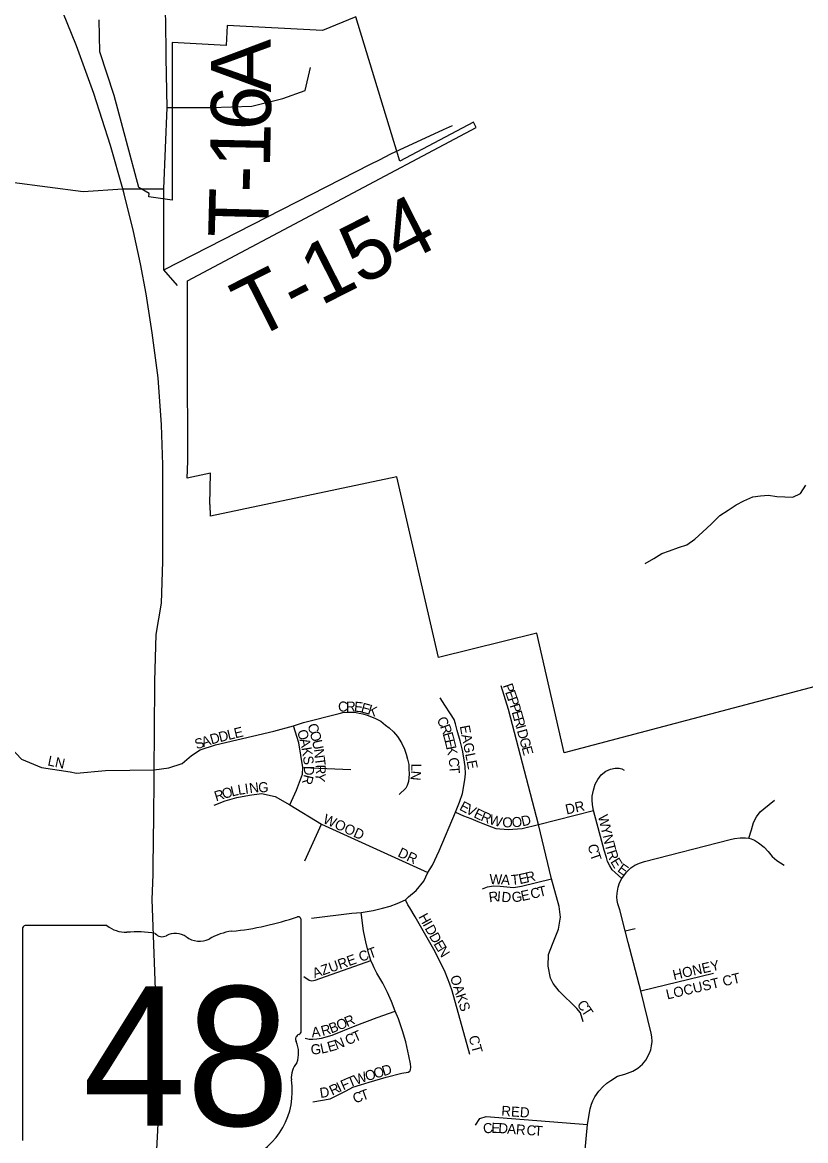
# Model space of a CAD drawing. Extents: x 0 to 1064, y 0 to 440.
# Drawn here: x 229.03 to 240.89, y 141.96 to 158.89 of the extents above; entities that cross this region are included whole.
import ezdxf

# ---------------------------------------------------------------- set-up
doc = ezdxf.new("R2010")
doc.units = 0
for name, color, linetype in [('GM_X_City_Street', 7, 'Continuous'), ('GM_X_Corporation', 7, 'Continuous'), ('GM_X_Minor_River', 7, 'Continuous'), ('GM_X_State_Location', 7, 'Continuous'), ('GM_X_State_Route', 7, 'Continuous'), ('GM_X_State_Shield', 7, 'Continuous'), ('GM_X_Township_Road', 7, 'Continuous'), ('GM_X_Township_Road_Text', 7, 'Continuous'), ('GM_X_Township_Subdivision', 7, 'Continuous'), ('GM_X_Township_Subdivision_Text', 7, 'Continuous')]:
    doc.layers.add(name, color=color, linetype=linetype)

msp = doc.modelspace()

# ---------------------------------------------------------------- linework, layer by layer
at = {"layer": 'GM_X_City_Street'}
for points in [[(231.206, 158.388), (231.203, 158.935), (231.168, 159.363), (230.906, 160.552), (230.882, 161.018), (230.995, 161.743)], [(235.406, 157.27), (235.545, 157.334)], [(234.302, 156.745), (234.438, 156.815)]]:
    msp.add_lwpolyline(points, dxfattribs=at)
at = {"layer": 'GM_X_Corporation'}
msp.add_lwpolyline([(242.717, 149.283), (237.232, 147.834), (236.82, 149.646), (235.33, 149.275), (234.698, 152.014), (231.879, 151.415), (231.873, 151.594), (231.867, 151.593), (231.875, 152.068), (231.526, 151.994), (231.534, 152.248), (231.535, 152.86), (231.531, 153.243), (231.531, 154.979), (235.903, 157.304), (235.862, 157.385), (234.746, 156.791), (234.078, 158.977), (233.571, 158.772), (232.131, 158.848), (232.115, 158.545), (231.298, 158.588), (231.298, 156.201), (230.941, 156.251), (230.947, 156.305), (230.79, 156.396), (230.417, 157.787), (230.202, 158.449), (230.193, 158.934)], dxfattribs=at)
at = {"layer": 'GM_X_Minor_River'}
msp.add_lwpolyline([(238.463, 150.702), (238.592, 150.773), (238.715, 150.85), (238.831, 150.891), (238.966, 150.944), (239.094, 150.984), (239.211, 151.067), (239.334, 151.181), (239.458, 151.294), (239.594, 151.426), (239.717, 151.509), (239.84, 151.586), (239.956, 151.651), (240.091, 151.709), (240.207, 151.726), (240.329, 151.736), (240.456, 151.716), (240.577, 151.708), (240.699, 151.706), (240.815, 151.759), (240.896, 151.885)], dxfattribs=at)
at = {"layer": 'GM_X_State_Route'}
for points in [[(231.025, 147.417), (231.026, 147.575), (231.031, 148.139), (231.036, 148.917), (231.056, 149.623), (231.135, 150.099), (231.153, 150.73), (231.157, 151.489), (231.153, 152.193), (231.135, 152.801), (231.082, 153.513), (230.993, 154.195), (230.901, 154.781), (230.817, 155.239), (230.71, 155.727), (230.57, 156.3), (230.55, 156.371), (230.365, 157.031), (230.109, 157.815), (229.85, 158.539), (229.643, 159.051)], [(231.007, 145.991), (231.011, 146.116), (231.021, 146.874), (231.025, 147.417)], [(230.844, 137.811), (230.868, 138.25), (230.934, 139.043), (230.992, 140.219), (231.034, 141.244), (231.075, 142.02), (231.105, 142.62), (230.995, 145.613), (231.007, 145.991)]]:
    msp.add_lwpolyline(points, dxfattribs=at)
at = {"layer": 'GM_X_State_Shield'}
for p, q in [((233.25, 143.622), (233.25, 145.296)), ((229.031, 145.162), (229.031, 141.96)), ((230.308, 145.217), (229.072, 145.217)), ((233.249, 143.622), (233.25, 143.622))]:
    msp.add_line(p, q, dxfattribs=at)
for centre, radius, start, end in [((231.747, 149.582), 4.474, 275.8445, 288.9065), ((233.203, 145.303), 0.047, 351.8621, 97.738), ((229.079, 145.169), 0.0489, 98.1301, 188.1301), ((230.602, 145.589), 0.474, 231.6195, 271.1119), ((232.317, 144.239), 0.9, 97.3462, 120.7689), ((230.759, 143.42), 1.702, 80.4867, 94.9883), ((231.146, 145.185), 0.137, 219.7921, 297.1024), ((231.346, 144.815), 0.284, 54.4667, 119.1411), ((231.713, 145.323), 0.342, 233.8562, 294.8282), ((233.199, 143.615), 0.0503, 289.6038, 7.7341), ((233.239, 143.499), 0.0727, 107.944, 210.337), ((232.776, 143.287), 0.436, 340.033, 23.6496), ((233.418, 142.921), 0.317, 136.8065, 186.9296), ((231.997, 142.707), 1.119, 292.3089, 8.9858)]:
    msp.add_arc(centre, radius, start, end, dxfattribs=at)
at = {"layer": 'GM_X_Township_Road'}
for points in [[(231.379, 154.91), (231.171, 155.147), (231.171, 156.371), (231.219, 157.603), (231.207, 158.357), (231.206, 158.388)], [(234.438, 156.815), (234.606, 156.901), (235.406, 157.27)], [(231.171, 155.147), (234.302, 156.745)], [(230.55, 156.371), (231.171, 156.371)]]:
    msp.add_lwpolyline(points, dxfattribs=at)
at = {"layer": 'GM_X_Township_Subdivision'}
for points in [[(231.219, 157.603), (231.885, 157.603), (232.503, 157.627), (232.972, 157.743), (233.313, 157.864), (233.39, 158.209)], [(224.791, 157.868), (224.981, 157.795), (225.199, 157.631), (225.612, 157.321), (226.074, 157.149), (226.747, 157.106), (227.091, 156.922), (227.382, 156.72), (227.683, 156.624), (228.321, 156.544), (229.947, 156.331), (230.55, 156.371)], [(228.226, 148.96), (228.294, 148.874), (228.497, 148.401), (228.68, 148.086), (229.016, 147.735), (229.316, 147.613), (229.75, 147.543)], [(237.524, 143.761), (237.479, 143.897), (237.426, 143.963), (237.159, 144.223), (237.068, 144.341), (237.029, 144.419), (236.99, 144.601), (236.996, 144.777), (237.055, 144.933), (237.146, 145.162), (237.179, 145.344), (237.159, 145.507), (237.042, 145.924), (236.846, 146.748), (236.39, 148.491), (236.28, 148.849)], [(233.408, 145.328), (234.018, 145.403), (234.158, 145.415), (234.34, 145.447), (234.481, 145.481), (234.599, 145.511), (234.702, 145.55), (234.831, 145.606), (234.877, 145.652), (234.99, 145.75), (235.107, 145.887), (235.17, 146.023), (235.239, 146.131), (235.341, 146.351), (235.59, 146.936), (235.649, 147.088), (235.693, 147.215), (235.727, 147.425), (235.737, 147.513), (235.732, 147.625), (235.712, 147.757), (235.693, 147.874), (235.659, 148.015), (235.615, 148.172), (235.59, 148.274), (235.566, 148.338), (235.512, 148.421), (235.424, 148.553), (235.354, 148.665)], [(231.026, 147.575), (231.244, 147.606), (231.448, 147.672), (231.517, 147.731), (231.59, 147.794), (231.722, 147.88), (231.951, 147.956), (232.835, 148.16), (233.132, 148.244), (233.287, 148.293), (233.827, 148.43), (233.882, 148.442), (233.944, 148.447), (233.986, 148.447), (234.043, 148.447), (234.085, 148.442), (234.13, 148.435), (234.184, 148.422), (234.249, 148.405), (234.316, 148.378), (234.375, 148.355), (234.457, 148.313), (234.529, 148.254), (234.583, 148.209), (234.648, 148.152), (234.707, 148.078), (234.769, 147.984), (234.816, 147.889), (234.841, 147.813), (234.863, 147.738), (234.883, 147.656), (234.881, 147.589), (234.888, 147.51), (234.883, 147.456), (234.876, 147.401), (234.856, 147.337), (234.836, 147.297), (234.737, 147.202)], [(233.079, 147.047), (233.181, 147.265), (233.272, 147.509), (233.276, 147.612), (233.216, 147.982), (233.132, 148.244)], [(229.75, 147.543), (229.849, 147.527), (230.286, 147.565), (231.026, 147.575)], [(233.276, 147.612), (234.002, 147.582)], [(238.108, 145.93), (238.005, 146.02), (237.963, 146.063), (237.926, 146.119), (237.89, 146.186), (237.873, 146.246), (237.839, 146.359), (237.677, 146.96), (237.665, 147.046), (237.657, 147.123), (237.659, 147.175), (237.676, 147.266), (237.702, 147.358), (237.745, 147.428), (237.796, 147.498), (237.866, 147.555), (237.938, 147.586), (238.004, 147.601), (238.066, 147.601), (238.109, 147.591), (238.144, 147.569)], [(231.933, 147.042), (232.101, 147.106), (232.277, 147.158), (232.466, 147.191), (232.649, 147.217), (232.857, 147.171), (233.079, 147.047), (233.556, 146.753), (235.17, 146.023)], [(240.031, 146.54), (240.071, 146.668), (240.103, 146.778), (240.145, 146.865), (240.204, 146.939), (240.258, 146.987), (240.418, 147.117)], [(235.59, 146.936), (235.711, 146.881), (235.818, 146.836), (235.925, 146.792), (236.001, 146.761), (236.201, 146.689), (236.384, 146.673), (236.596, 146.686), (236.846, 146.748), (237.677, 146.96)], [(233.308, 146.199), (233.556, 146.753)], [(237.528, 141.555), (237.586, 142.206), (237.626, 142.443), (237.646, 142.512), (237.669, 142.565), (237.696, 142.622), (237.757, 142.711), (237.823, 142.781), (237.881, 142.829), (237.94, 142.873), (238.042, 142.935), (238.155, 142.969), (238.276, 143.014), (238.352, 143.058), (238.421, 143.117), (238.472, 143.181), (238.523, 143.273), (238.548, 143.336), (238.559, 143.394), (238.565, 143.461), (238.56, 143.532), (238.552, 143.589), (238.393, 144.23), (238.202, 144.96), (238.16, 145.136), (238.075, 145.455), (238.047, 145.544), (238.037, 145.595), (238.034, 145.646), (238.036, 145.708), (238.052, 145.798), (238.072, 145.862), (238.108, 145.93), (238.132, 145.967), (238.181, 146.031), (238.245, 146.093), (238.303, 146.13), (238.373, 146.161), (238.45, 146.185), (239.75, 146.521), (239.816, 146.537), (239.902, 146.547), (239.981, 146.546), (240.031, 146.54), (240.066, 146.529), (240.118, 146.508), (240.179, 146.472), (240.265, 146.406), (240.322, 146.338), (240.385, 146.263), (240.453, 146.203), (240.565, 146.13)], [(235.998, 145.773), (236.072, 145.805), (236.161, 145.817), (236.265, 145.815), (236.467, 145.794), (236.586, 145.815), (237.042, 145.924)], [(235.803, 143.262), (235.537, 144.228), (235.502, 144.332), (235.432, 144.509), (235.351, 144.679), (235.262, 144.853), (234.977, 145.347), (234.896, 145.486), (234.865, 145.533), (234.831, 145.606)], [(233.425, 142.548), (233.691, 142.594), (233.78, 142.641), (233.93, 142.714), (234.035, 142.768), (234.15, 142.807), (234.282, 142.845), (234.537, 142.923), (234.776, 142.98), (234.873, 142.996), (234.896, 143.011), (234.907, 143.034), (234.911, 143.073), (234.907, 143.123), (234.88, 143.243), (234.834, 143.455), (234.784, 143.625), (234.726, 143.807), (234.676, 143.919), (234.618, 144.069), (234.56, 144.204), (234.486, 144.343), (234.398, 144.498), (234.358, 144.577), (234.34, 144.614), (234.305, 144.687), (234.274, 144.791), (234.235, 144.946), (234.193, 145.139), (234.158, 145.415)], [(238.16, 145.136), (238.308, 145.174)], [(233.293, 144.444), (233.371, 144.39), (233.413, 144.382), (233.463, 144.39), (234.305, 144.687)], [(238.393, 144.23), (239.495, 144.498)], [(233.313, 143.513), (233.371, 143.498), (233.428, 143.498), (233.49, 143.502), (233.56, 143.513), (233.722, 143.556), (234.066, 143.699), (234.401, 143.826), (234.676, 143.919)], [(235.889, 142.196), (235.954, 142.296), (236.054, 142.326), (237.586, 142.206)]]:
    msp.add_lwpolyline(points, dxfattribs=at)

# ---------------------------------------------------------------- texts
at = {"layer": 'GM_X_State_Location'}
for s in ['s', 'r']:
    msp.add_text(s, height=0.00303, dxfattribs=at).set_placement((231.093, 143.348))
msp.add_text('48', height=0.00303, rotation=0, dxfattribs=at).set_placement((230.33, 143.128))
at = {"layer": 'GM_X_State_Shield'}
msp.add_text('48', height=2.1094, dxfattribs=at).set_placement((229.941, 142.186))
at = {"layer": 'GM_X_Township_Road_Text'}
for s, height, rotation, p in [('A', 0.909, 90.3585, (232.795, 157.833)), ('6', 0.909, 89.328, (232.789, 157.255)), ('1', 0.909, 88.8047, (232.777, 156.686)), ('-', 0.909, 88.5189, (232.767, 156.308)), ('T', 0.909, 88.4312, (232.749, 155.626)), ('T-154', 0.9091, 26.9444, (232.525, 154.077))]:
    msp.add_text(s, height=height, rotation=rotation, dxfattribs=at).set_placement(p)
at = {"layer": 'GM_X_Township_Subdivision_Text'}
for s, height, rotation, p in [('P', 0.152, 289.0399, (236.303, 148.853)), ('E', 0.152, 289.0399, (236.338, 148.752)), ('P', 0.152, 288.9793, (236.373, 148.651)), ('C', 0.152, 359.7571, (233.809, 148.458)), ('R', 0.152, 359.7804, (233.929, 148.458)), ('E', 0.152, 354.2813, (234.046, 148.458)), ('E', 0.152, 344.7377, (234.145, 148.448)), ('K', 0.152, 342.2079, (234.246, 148.421)), ('P', 0.152, 287.2514, (236.407, 148.551)), ('C', 0.152, 297.4667, (235.298, 148.334)), ('E', 0.152, 285.6601, (236.438, 148.45)), ('R', 0.152, 285.515, (236.467, 148.348)), ('L', 0.152, 13.6254, (232.15, 148.026)), ('E', 0.152, 13.6306, (232.253, 148.051)), ('O', 0.152, 286.9212, (233.186, 148.16)), ('C', 0.152, 285.9387, (233.345, 148.254)), ('R', 0.152, 290.34, (235.352, 148.232)), ('EAGLE', 0.1515, 281.0662, (235.651, 148.236)), ('I', 0.152, 285.5267, (236.499, 148.232)), ('D', 0.152, 285.5101, (236.517, 148.168)), ('S', 0.152, 18.3745, (231.667, 147.884)), ('A', 0.152, 18.3451, (231.768, 147.917)), ('D', 0.152, 15.7593, (231.893, 147.959)), ('D', 0.152, 13.7235, (232.02, 147.994)), ('A', 0.152, 283.4107, (233.224, 148.034)), ('O', 0.152, 285.9184, (233.378, 148.139)), ('U', 0.152, 281.82, (233.414, 148.013)), ('E', 0.152, 285.9116, (235.392, 148.122)), ('E', 0.152, 283.4532, (235.421, 148.021)), ('G', 0.152, 285.5291, (236.553, 148.039)), ('K', 0.152, 279.0635, (233.255, 147.908)), ('N', 0.152, 277.1223, (233.441, 147.886)), ('K', 0.152, 281.7558, (235.446, 147.919)), ('E', 0.152, 285.5402, (236.588, 147.911)), ('LN', 0.1515, 348.116, (229.402, 147.644)), ('S', 0.152, 277.9485, (233.276, 147.777)), ('T', 0.152, 277.1226, (233.457, 147.754)), ('C', 0.152, 277.7936, (235.48, 147.752)), ('D', 0.152, 269.7158, (233.294, 147.637)), ('Y', 0.152, 263.626, (233.473, 147.537)), ('R', 0.152, 271.3599, (233.47, 147.652)), ('N', 0.152, 264.77, (234.918, 147.567)), ('L', 0.152, 269.6721, (234.918, 147.67)), ('T', 0.152, 273.6633, (235.496, 147.636)), ('L', 0.152, 8.9684, (232.302, 147.194)), ('I', 0.152, 7.8951, (232.407, 147.211)), ('N', 0.152, 7.716, (232.473, 147.22)), ('G', 0.152, 359.6721, (232.599, 147.237)), ('R', 0.152, 256.6941, (233.294, 147.513)), ('R', 0.152, 16.7992, (231.961, 147.097)), ('O', 0.152, 16.7965, (232.076, 147.132)), ('L', 0.152, 13.5127, (232.202, 147.17)), ('E', 0.152, 332.5062, (235.636, 146.975)), ('V', 0.152, 332.5234, (235.731, 146.926)), ('E', 0.152, 333.7282, (235.852, 146.863)), ('DR', 0.1515, 12.5352, (237.27, 146.898)), ('WOOD', 0.1515, 335.7688, (233.568, 146.776)), ('R', 0.152, 337.408, (235.958, 146.811)), ('W', 0.152, 344.033, (236.086, 146.759)), ('O', 0.152, 359.0019, (236.296, 146.705)), ('O', 0.152, 4.9384, (236.446, 146.703)), ('D', 0.152, 13.1138, (236.602, 146.718)), ('W', 0.152, 283.4205, (237.744, 146.876)), ('Y', 0.152, 283.4315, (237.784, 146.708)), ('N', 0.152, 283.432, (237.815, 146.578)), ('DR', 0.1515, 334.7983, (234.702, 146.269)), ('C', 0.152, 279.6141, (237.593, 146.439)), ('T', 0.152, 289.0771, (237.62, 146.295)), ('T', 0.152, 284.4332, (237.847, 146.446)), ('R', 0.152, 287.8745, (237.876, 146.333)), ('E', 0.152, 301.3433, (237.929, 146.184)), ('E', 0.152, 324.907, (238.03, 146.044)), ('W', 0.152, 358.7557, (236.102, 145.845)), ('A', 0.152, 355.0549, (236.273, 145.841)), ('T', 0.152, 5.545, (236.436, 145.83)), ('E', 0.152, 12.427, (236.562, 145.843)), ('R', 0.152, 13.1611, (236.668, 145.867)), ('T', 0.152, 13.5916, (236.859, 145.648)), ('R', 0.152, 7.9412, (236.102, 145.568)), ('I', 0.152, 355.93, (236.213, 145.584)), ('D', 0.152, 353.9132, (236.278, 145.58)), ('G', 0.152, 7.9283, (236.451, 145.566)), ('E', 0.152, 12.1755, (236.595, 145.587)), ('C', 0.152, 13.5756, (236.742, 145.619)), ('H', 0.152, 299.078, (235.021, 145.35)), ('I', 0.152, 299.0738, (235.086, 145.234)), ('D', 0.152, 299.0923, (235.118, 145.176)), ('D', 0.152, 299.078, (235.183, 145.059)), ('E', 0.152, 300.2319, (235.25, 144.94)), ('AZURE CT', 0.1515, 19.4886, (233.453, 144.417)), ('N', 0.152, 302.2005, (235.306, 144.843)), ('HONEY', 0.1515, 12.9091, (238.897, 144.391)), ('OAKS', 0.1515, 287.7051, (235.503, 144.439)), ('LOCUST CT', 0.1515, 13.1083, (238.796, 144.097)), ('C', 0.152, 306.2238, (237.419, 144.021)), ('T', 0.152, 303.19, (237.488, 143.926)), ('O', 0.152, 23.04, (233.822, 143.626)), ('R', 0.152, 23.5245, (233.946, 143.679)), ('A', 0.152, 5.604, (233.414, 143.525)), ('R', 0.152, 15.3784, (233.574, 143.543)), ('B', 0.152, 21.2161, (233.706, 143.581)), ('T', 0.152, 23.616, (234.066, 143.45)), ('E', 0.152, 16.0958, (233.672, 143.301)), ('N', 0.152, 21.2511, (233.788, 143.336)), ('C', 0.152, 23.3811, (233.955, 143.402)), ('CT', 0.1515, 285.5291, (235.784, 143.531)), ('G', 0.152, 3.4986, (233.399, 143.264)), ('L', 0.152, 12.2004, (233.557, 143.276)), ('D', 0.152, 16.693, (234.499, 142.936)), ('T', 0.152, 22.1617, (233.985, 142.763)), ('W', 0.152, 19.2591, (234.082, 142.803)), ('O', 0.152, 16.762, (234.244, 142.859)), ('O', 0.152, 16.7139, (234.372, 142.898)), ('D', 0.152, 8.7329, (233.543, 142.605)), ('R', 0.152, 25.3921, (233.72, 142.64)), ('I', 0.152, 25.9084, (233.83, 142.692)), ('F', 0.152, 23.9125, (233.889, 142.72)), ('C', 0.152, 20.9085, (234.066, 142.52)), ('T', 0.152, 19.8174, (234.178, 142.562)), ('RED', 0.1515, 355.9166, (236.278, 142.338)), ('C', 0.152, 7.7214, (236.016, 142.064)), ('E', 0.152, 358.1418, (236.128, 142.079)), ('D', 0.152, 356.151, (236.233, 142.076)), ('A', 0.152, 355.7991, (236.366, 142.067)), ('R', 0.152, 355.8078, (236.499, 142.057)), ('C', 0.152, 355.795, (236.659, 142.046)), ('T', 0.152, 355.7878, (236.778, 142.037))]:
    msp.add_text(s, height=height, rotation=rotation, dxfattribs=at).set_placement(p)

doc.saveas('drawing.dxf')
